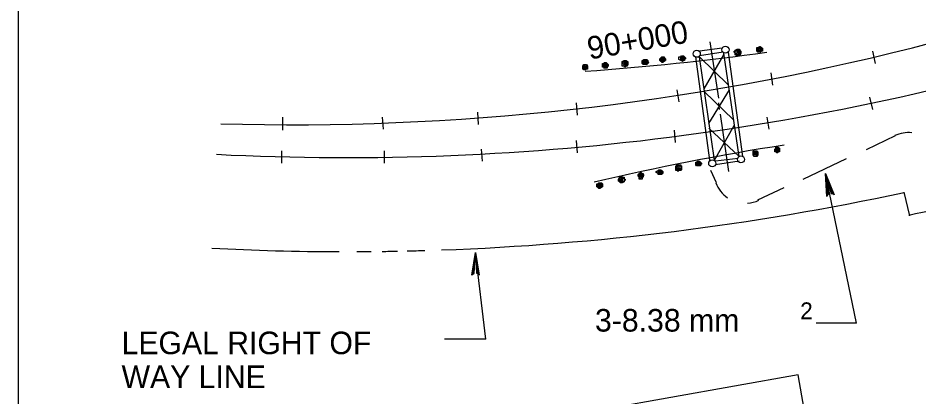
# Model space of a CAD drawing. Extents: x 36 to 2622, y -5330 to 219.
# Drawn here: x 1757.9 to 1877.5, y -4537.5 to -4487.2 of the extents above; entities that cross this region are included whole.
import ezdxf

# ---------------------------------------------------------------- set-up
doc = ezdxf.new("R2010")
doc.units = 0
for name, color, linetype in [('1', 7, 'Continuous'), ('2', 7, 'Continuous'), ('3', 7, 'Continuous')]:
    doc.layers.add(name, color=color, linetype=linetype)

# ---------------------------------------------------------------- blocks, each defined once
blk = doc.blocks.new('RARROW')
at = {"layer": '3'}
blk.add_lwpolyline([(-2.2695, 0.285), (-2.184875, 0.12075), (0, 0), (-2.2695, 0.285), (-2.38575, 0.384625), (0, 0), (-2.183125, -0.108), (-2.262875, -0.2705), (0, 0), (-2.38575, -0.379125), (-2.262875, -0.2705)], dxfattribs=at)

msp = doc.modelspace()

# ---------------------------------------------------------------- linework, layer by layer
at = {"layer": '1'}
msp.add_line((1757.86, -4156.83), (1757.86, -4720.83), dxfattribs=at)
at = {"layer": '2'}
for p, q in [((1849.73, -4490.33), (1850.86, -4497.83)), ((1851.36, -4491.2), (1848.36, -4491.58)), ((1871.73, -4493.2), (1871.36, -4491.58)), ((1849.73, -4506.08), (1847.86, -4492.33)), ((1851.48, -4491.7), (1848.36, -4492.2)), ((1850.36, -4506.08), (1848.36, -4492.33)), ((1848.36, -4492.33), (1852.23, -4496.08)), ((1848.98, -4496.58), (1851.61, -4492.08)), ((1853.61, -4505.58), (1851.61, -4491.83)), ((1854.11, -4505.58), (1852.23, -4491.7)), ((1858.11, -4496.08), (1857.86, -4494.45)), ((1845.36, -4496.7), (1845.61, -4498.33)), ((1848.98, -4496.95), (1852.86, -4500.7)), ((1849.61, -4501.2), (1852.36, -4496.7)), ((1831.98, -4498.45), (1832.11, -4500.08)), ((1850.86, -4498.45), (1850.98, -4499.33)), ((1871.36, -4499.33), (1870.98, -4497.7)), ((1818.86, -4499.7), (1818.98, -4501.33)), ((1851.11, -4499.95), (1852.23, -4507.58)), ((1792.98, -4500.33), (1792.98, -4502.08)), ((1806.23, -4500.33), (1806.36, -4501.95)), ((1857.61, -4501.95), (1857.36, -4500.33)), ((1844.98, -4502.08), (1845.11, -4503.7)), ((1849.61, -4501.83), (1853.61, -4505.58)), ((1850.36, -4506.08), (1852.98, -4501.45)), ((1831.98, -4503.45), (1832.11, -4505.08)), ((1874.36, -4502.83), (1870.48, -4504.7)), ((1792.86, -4504.83), (1792.86, -4506.45)), ((1806.48, -4504.83), (1806.48, -4506.45)), ((1819.36, -4504.58), (1819.48, -4506.2)), ((1853.48, -4505.83), (1850.48, -4506.2)), ((1862.11, -4508.58), (1867.86, -4505.83)), ((1853.61, -4506.2), (1850.48, -4506.7)), ((1850.61, -4509.08), (1849.86, -4507.45)), ((1869.23, -4527.7), (1865.11, -4507.83)), ((1856.11, -4511.33), (1859.61, -4509.7)), ((1875.48, -4510.33), (1876.23, -4513.45)), ((1819.98, -4529.83), (1818.61, -4518.33)), ((1869.23, -4527.7), (1863.86, -4527.7)), ((1819.98, -4529.83), (1814.48, -4529.83))]:
    msp.add_line(p, q, dxfattribs=at)
for points in [[(1853.48, -4491.7), (1853.48, -4491.7), (1853.48, -4491.7), (1853.48, -4491.58), (1853.61, -4491.7), (1853.61, -4491.7), (1853.48, -4491.83), (1853.36, -4491.7), (1853.36, -4491.7), (1853.36, -4491.58), (1853.48, -4491.58), (1853.61, -4491.58), (1853.61, -4491.7), (1853.61, -4491.7), (1853.48, -4491.83), (1853.36, -4491.83), (1853.36, -4491.7), (1853.36, -4491.58), (1853.36, -4491.45), (1853.61, -4491.45), (1853.61, -4491.58), (1853.73, -4491.7), (1853.73, -4491.83), (1853.61, -4491.83), (1853.48, -4492.08), (1853.36, -4492.08), (1853.11, -4491.83), (1853.11, -4491.7), (1853.11, -4491.58), (1853.36, -4491.45), (1853.48, -4491.45), (1853.61, -4491.45), (1853.73, -4491.58), (1853.73, -4491.7), (1853.73, -4491.83), (1853.73, -4492.08), (1853.61, -4492.08), (1853.48, -4492.08), (1853.36, -4492.08), (1853.11, -4492.08), (1853.11, -4491.83), (1852.98, -4491.7), (1852.98, -4491.58), (1853.11, -4491.58), (1853.11, -4491.45), (1853.36, -4491.33), (1853.48, -4491.33), (1853.61, -4491.33), (1853.61, -4491.33), (1853.73, -4491.45), (1853.86, -4491.58), (1853.86, -4491.58), (1853.86, -4491.7), (1853.86, -4491.83), (1853.73, -4492.08), (1853.73, -4492.08), (1853.61, -4492.2), (1853.48, -4492.2), (1853.48, -4492.2), (1853.36, -4492.2), (1853.11, -4492.08)], [(1856.36, -4491.33), (1856.36, -4491.33), (1856.36, -4491.33), (1856.36, -4491.33), (1856.48, -4491.33), (1856.48, -4491.33), (1856.36, -4491.45), (1856.36, -4491.45), (1856.11, -4491.33), (1856.11, -4491.2), (1856.36, -4491.2), (1856.48, -4491.2), (1856.48, -4491.33), (1856.48, -4491.45), (1856.36, -4491.45), (1856.11, -4491.45), (1856.11, -4491.33), (1856.11, -4491.2), (1856.36, -4491.2), (1856.48, -4491.08), (1856.48, -4491.2), (1856.61, -4491.33), (1856.61, -4491.45), (1856.48, -4491.58), (1856.36, -4491.58), (1856.11, -4491.58), (1856.11, -4491.45), (1855.98, -4491.33), (1855.98, -4491.2), (1856.11, -4491.08), (1856.36, -4491.08), (1856.48, -4491.08), (1856.61, -4491.2), (1856.61, -4491.33), (1856.61, -4491.45), (1856.61, -4491.58), (1856.48, -4491.58), (1856.36, -4491.7), (1856.11, -4491.7), (1855.98, -4491.58), (1855.98, -4491.45), (1855.98, -4491.33), (1855.98, -4491.33), (1855.98, -4491.2), (1855.98, -4491.08), (1856.11, -4491.08), (1856.36, -4490.95), (1856.48, -4490.95), (1856.48, -4491.08), (1856.61, -4491.08), (1856.73, -4491.2), (1856.73, -4491.2), (1856.73, -4491.33), (1856.73, -4491.45), (1856.73, -4491.58), (1856.61, -4491.58), (1856.48, -4491.7), (1856.36, -4491.7), (1856.36, -4491.7), (1856.11, -4491.7), (1856.11, -4491.58)], [(1838.48, -4493.2), (1838.48, -4493.2), (1838.48, -4493.08), (1838.48, -4493.08), (1838.61, -4493.2), (1838.61, -4493.2), (1838.48, -4493.2), (1838.48, -4493.2), (1838.36, -4493.2), (1838.36, -4493.08), (1838.48, -4493.08), (1838.61, -4493.08), (1838.61, -4493.08), (1838.61, -4493.2), (1838.48, -4493.33), (1838.36, -4493.33), (1838.36, -4493.2), (1838.36, -4493.08), (1838.48, -4492.95), (1838.61, -4492.95), (1838.61, -4493.08), (1838.73, -4493.2), (1838.73, -4493.33), (1838.61, -4493.33), (1838.48, -4493.58), (1838.36, -4493.58), (1838.36, -4493.33), (1838.11, -4493.2), (1838.11, -4493.08), (1838.36, -4492.95), (1838.48, -4492.95), (1838.61, -4492.95), (1838.73, -4492.95), (1838.73, -4493.08), (1838.73, -4493.33), (1838.73, -4493.58), (1838.61, -4493.58), (1838.48, -4493.58), (1838.36, -4493.58), (1838.11, -4493.58), (1838.11, -4493.33), (1838.11, -4493.2), (1838.11, -4493.08), (1838.11, -4492.95), (1838.11, -4492.95), (1838.36, -4492.83), (1838.48, -4492.83), (1838.61, -4492.83), (1838.61, -4492.83), (1838.73, -4492.95), (1838.86, -4492.95), (1838.86, -4493.08), (1838.86, -4493.2), (1838.86, -4493.33), (1838.86, -4493.33), (1838.73, -4493.58), (1838.61, -4493.58), (1838.48, -4493.7), (1838.48, -4493.7), (1838.36, -4493.58), (1838.36, -4493.58)], [(1841.11, -4493.08), (1840.98, -4493.08), (1840.98, -4492.95), (1841.11, -4492.95), (1841.11, -4492.95), (1841.11, -4493.08), (1841.11, -4493.08), (1840.98, -4493.08), (1840.98, -4492.95), (1840.98, -4492.95), (1841.11, -4492.95), (1841.11, -4492.95), (1841.36, -4492.95), (1841.36, -4493.08), (1841.11, -4493.2), (1840.98, -4493.2), (1840.86, -4493.08), (1840.86, -4492.95), (1840.98, -4492.83), (1841.11, -4492.83), (1841.36, -4492.95), (1841.36, -4493.08), (1841.36, -4493.08), (1841.36, -4493.2), (1841.11, -4493.2), (1840.98, -4493.2), (1840.86, -4493.2), (1840.86, -4493.08), (1840.86, -4492.95), (1840.86, -4492.83), (1840.98, -4492.7), (1841.36, -4492.83), (1841.36, -4492.83), (1841.48, -4492.95), (1841.48, -4493.08), (1841.36, -4493.2), (1841.11, -4493.33), (1840.98, -4493.33), (1840.86, -4493.33), (1840.86, -4493.33), (1840.73, -4493.2), (1840.73, -4493.08), (1840.73, -4492.95), (1840.73, -4492.83), (1840.86, -4492.83), (1840.98, -4492.7), (1840.98, -4492.7), (1841.11, -4492.7), (1841.36, -4492.7), (1841.48, -4492.83), (1841.48, -4492.83), (1841.48, -4492.95), (1841.61, -4493.08), (1841.48, -4493.2), (1841.48, -4493.2), (1841.36, -4493.33), (1841.36, -4493.33), (1841.11, -4493.33), (1840.98, -4493.33), (1840.98, -4493.33), (1840.86, -4493.33)], [(1843.48, -4492.7), (1843.36, -4492.7), (1843.36, -4492.58), (1843.48, -4492.58), (1843.48, -4492.7), (1843.48, -4492.7), (1843.48, -4492.7), (1843.36, -4492.7), (1843.36, -4492.7), (1843.36, -4492.58), (1843.48, -4492.58), (1843.48, -4492.58), (1843.61, -4492.7), (1843.61, -4492.7), (1843.48, -4492.83), (1843.36, -4492.83), (1843.23, -4492.7), (1843.23, -4492.58), (1843.36, -4492.45), (1843.48, -4492.45), (1843.61, -4492.58), (1843.61, -4492.7), (1843.61, -4492.83), (1843.61, -4492.83), (1843.48, -4492.95), (1843.36, -4492.95), (1843.23, -4492.83), (1843.23, -4492.7), (1843.23, -4492.58), (1843.23, -4492.45), (1843.36, -4492.45), (1843.61, -4492.45), (1843.73, -4492.45), (1843.73, -4492.58), (1843.73, -4492.83), (1843.61, -4492.95), (1843.48, -4492.95), (1843.36, -4492.95), (1843.36, -4492.95), (1843.23, -4492.95), (1843.11, -4492.83), (1843.11, -4492.7), (1843.11, -4492.58), (1843.23, -4492.45), (1843.23, -4492.45), (1843.36, -4492.33), (1843.48, -4492.33), (1843.48, -4492.33), (1843.61, -4492.33), (1843.73, -4492.45), (1843.73, -4492.45), (1843.86, -4492.58), (1843.86, -4492.7), (1843.86, -4492.83), (1843.73, -4492.83), (1843.73, -4492.95), (1843.61, -4492.95), (1843.48, -4493.08), (1843.36, -4493.08), (1843.36, -4492.95), (1843.23, -4492.95)], [(1846.11, -4492.58), (1845.98, -4492.58), (1845.98, -4492.45), (1846.11, -4492.45), (1846.11, -4492.45), (1846.11, -4492.58), (1846.11, -4492.58), (1845.98, -4492.58), (1845.98, -4492.58), (1845.98, -4492.45), (1846.11, -4492.45), (1846.11, -4492.45), (1846.23, -4492.45), (1846.23, -4492.58), (1846.11, -4492.7), (1845.98, -4492.7), (1845.86, -4492.58), (1845.86, -4492.45), (1845.98, -4492.33), (1846.11, -4492.33), (1846.23, -4492.45), (1846.23, -4492.58), (1846.23, -4492.58), (1846.23, -4492.7), (1846.11, -4492.83), (1845.98, -4492.7), (1845.86, -4492.7), (1845.86, -4492.58), (1845.86, -4492.45), (1845.86, -4492.33), (1845.98, -4492.33), (1846.23, -4492.33), (1846.36, -4492.33), (1846.36, -4492.45), (1846.36, -4492.58), (1846.23, -4492.7), (1846.11, -4492.83), (1845.98, -4492.83), (1845.86, -4492.83), (1845.86, -4492.83), (1845.61, -4492.7), (1845.61, -4492.58), (1845.61, -4492.45), (1845.61, -4492.33), (1845.86, -4492.33), (1845.98, -4492.2), (1845.98, -4492.2), (1846.11, -4492.2), (1846.23, -4492.2), (1846.36, -4492.33), (1846.36, -4492.33), (1846.48, -4492.45), (1846.48, -4492.58), (1846.36, -4492.7), (1846.36, -4492.7), (1846.36, -4492.83), (1846.23, -4492.83), (1846.11, -4492.95), (1845.98, -4492.83), (1845.98, -4492.83), (1845.86, -4492.83)], [(1833.11, -4493.7), (1833.11, -4493.7), (1833.11, -4493.7), (1833.11, -4493.7), (1833.23, -4493.7), (1833.23, -4493.83), (1833.11, -4493.83), (1833.11, -4493.83), (1832.98, -4493.7), (1833.11, -4493.58), (1833.11, -4493.58), (1833.23, -4493.58), (1833.23, -4493.7), (1833.23, -4493.83), (1833.11, -4493.83), (1833.11, -4493.83), (1832.98, -4493.83), (1832.98, -4493.58), (1833.11, -4493.58), (1833.23, -4493.58), (1833.36, -4493.58), (1833.36, -4493.7), (1833.36, -4493.83), (1833.23, -4493.95), (1833.11, -4493.95), (1832.98, -4493.95), (1832.98, -4493.83), (1832.86, -4493.7), (1832.86, -4493.7), (1832.98, -4493.58), (1833.11, -4493.33), (1833.23, -4493.33), (1833.36, -4493.58), (1833.36, -4493.7), (1833.48, -4493.83), (1833.36, -4493.95), (1833.23, -4494.08), (1833.11, -4494.08), (1832.98, -4494.08), (1832.86, -4493.95), (1832.86, -4493.83), (1832.86, -4493.83), (1832.86, -4493.7), (1832.86, -4493.58), (1832.98, -4493.33), (1832.98, -4493.33), (1833.11, -4493.33), (1833.23, -4493.33), (1833.36, -4493.33), (1833.36, -4493.33), (1833.48, -4493.58), (1833.48, -4493.7), (1833.48, -4493.7), (1833.48, -4493.83), (1833.48, -4493.95), (1833.36, -4493.95), (1833.23, -4494.08), (1833.23, -4494.08), (1833.11, -4494.08), (1832.98, -4494.08), (1832.98, -4493.95)], [(1835.86, -4493.58), (1835.73, -4493.33), (1835.73, -4493.33), (1835.86, -4493.33), (1835.86, -4493.33), (1835.86, -4493.58), (1835.86, -4493.58), (1835.73, -4493.58), (1835.73, -4493.33), (1835.73, -4493.33), (1835.86, -4493.2), (1835.86, -4493.33), (1835.98, -4493.33), (1835.98, -4493.58), (1835.86, -4493.7), (1835.73, -4493.7), (1835.61, -4493.58), (1835.61, -4493.33), (1835.73, -4493.2), (1835.86, -4493.2), (1835.98, -4493.2), (1835.98, -4493.33), (1835.98, -4493.58), (1835.98, -4493.7), (1835.86, -4493.7), (1835.73, -4493.7), (1835.61, -4493.7), (1835.61, -4493.58), (1835.61, -4493.33), (1835.61, -4493.2), (1835.73, -4493.08), (1835.98, -4493.2), (1836.11, -4493.2), (1836.11, -4493.33), (1836.11, -4493.58), (1835.98, -4493.7), (1835.86, -4493.83), (1835.73, -4493.83), (1835.73, -4493.83), (1835.61, -4493.7), (1835.48, -4493.7), (1835.48, -4493.58), (1835.48, -4493.33), (1835.48, -4493.2), (1835.61, -4493.2), (1835.73, -4493.08), (1835.86, -4493.08), (1835.86, -4493.08), (1835.98, -4493.08), (1836.11, -4493.2), (1836.11, -4493.2), (1836.23, -4493.33), (1836.23, -4493.58), (1836.23, -4493.58), (1836.11, -4493.7), (1836.11, -4493.83), (1835.98, -4493.83), (1835.86, -4493.83), (1835.73, -4493.83), (1835.73, -4493.83), (1835.61, -4493.83)], [(1855.73, -4505.08), (1855.73, -4505.08), (1855.73, -4505.08), (1855.73, -4505.08), (1855.86, -4505.08), (1855.86, -4505.2), (1855.73, -4505.2), (1855.73, -4505.2), (1855.61, -4505.08), (1855.61, -4505.08), (1855.73, -4504.95), (1855.86, -4504.95), (1855.86, -4505.08), (1855.86, -4505.2), (1855.73, -4505.33), (1855.61, -4505.2), (1855.61, -4505.2), (1855.61, -4504.95), (1855.73, -4504.95), (1855.86, -4504.95), (1855.86, -4504.95), (1855.98, -4505.08), (1855.98, -4505.2), (1855.86, -4505.33), (1855.73, -4505.33), (1855.61, -4505.33), (1855.61, -4505.2), (1855.48, -4505.2), (1855.48, -4505.08), (1855.61, -4504.95), (1855.73, -4504.83), (1855.86, -4504.83), (1855.98, -4504.95), (1855.98, -4505.08), (1855.98, -4505.2), (1855.98, -4505.33), (1855.86, -4505.58), (1855.73, -4505.58), (1855.61, -4505.58), (1855.48, -4505.33), (1855.48, -4505.2), (1855.48, -4505.2), (1855.48, -4505.08), (1855.48, -4504.95), (1855.48, -4504.83), (1855.61, -4504.83), (1855.73, -4504.83), (1855.86, -4504.83), (1855.86, -4504.83), (1855.98, -4504.83), (1856.11, -4504.95), (1856.11, -4505.08), (1856.11, -4505.2), (1856.11, -4505.2), (1856.11, -4505.33), (1855.98, -4505.58), (1855.86, -4505.58), (1855.73, -4505.58), (1855.73, -4505.58), (1855.61, -4505.58), (1855.61, -4505.58)], [(1858.61, -4504.7), (1858.61, -4504.7), (1858.61, -4504.7), (1858.73, -4504.58), (1858.73, -4504.7), (1858.73, -4504.7), (1858.61, -4504.83), (1858.61, -4504.7), (1858.48, -4504.7), (1858.61, -4504.58), (1858.61, -4504.58), (1858.73, -4504.58), (1858.73, -4504.7), (1858.73, -4504.7), (1858.73, -4504.83), (1858.61, -4504.83), (1858.48, -4504.7), (1858.48, -4504.58), (1858.61, -4504.45), (1858.73, -4504.45), (1858.86, -4504.58), (1858.86, -4504.7), (1858.86, -4504.83), (1858.73, -4504.83), (1858.61, -4504.95), (1858.61, -4504.95), (1858.48, -4504.83), (1858.36, -4504.7), (1858.36, -4504.58), (1858.48, -4504.45), (1858.61, -4504.45), (1858.73, -4504.45), (1858.86, -4504.58), (1858.86, -4504.7), (1858.98, -4504.83), (1858.86, -4504.95), (1858.73, -4504.95), (1858.61, -4504.95), (1858.48, -4504.95), (1858.36, -4504.95), (1858.36, -4504.83), (1858.36, -4504.7), (1858.36, -4504.58), (1858.36, -4504.58), (1858.48, -4504.45), (1858.48, -4504.33), (1858.61, -4504.33), (1858.73, -4504.33), (1858.86, -4504.33), (1858.86, -4504.45), (1858.98, -4504.45), (1858.98, -4504.58), (1858.98, -4504.7), (1858.98, -4504.83), (1858.98, -4504.95), (1858.86, -4504.95), (1858.73, -4505.08), (1858.73, -4505.08), (1858.61, -4505.08), (1858.48, -4504.95), (1858.48, -4504.95)], [(1845.48, -4507.2), (1845.48, -4507.2), (1845.48, -4507.08), (1845.48, -4507.08), (1845.61, -4507.08), (1845.61, -4507.2), (1845.48, -4507.2), (1845.48, -4507.2), (1845.36, -4507.2), (1845.36, -4507.08), (1845.48, -4507.08), (1845.61, -4507.08), (1845.61, -4507.08), (1845.61, -4507.2), (1845.48, -4507.33), (1845.36, -4507.33), (1845.36, -4507.2), (1845.36, -4507.08), (1845.48, -4506.83), (1845.61, -4506.83), (1845.61, -4507.08), (1845.86, -4507.2), (1845.86, -4507.2), (1845.61, -4507.33), (1845.48, -4507.45), (1845.36, -4507.33), (1845.36, -4507.33), (1845.23, -4507.2), (1845.23, -4507.08), (1845.36, -4506.83), (1845.48, -4506.83), (1845.61, -4506.83), (1845.86, -4506.83), (1845.86, -4507.08), (1845.98, -4507.2), (1845.86, -4507.33), (1845.61, -4507.45), (1845.48, -4507.45), (1845.36, -4507.45), (1845.23, -4507.45), (1845.23, -4507.33), (1845.23, -4507.2), (1845.23, -4507.08), (1845.23, -4506.83), (1845.36, -4506.83), (1845.36, -4506.7), (1845.48, -4506.7), (1845.61, -4506.7), (1845.86, -4506.7), (1845.86, -4506.83), (1845.98, -4506.83), (1845.98, -4507.08), (1845.98, -4507.2), (1845.98, -4507.33), (1845.98, -4507.33), (1845.86, -4507.45), (1845.61, -4507.45), (1845.48, -4507.58), (1845.48, -4507.45), (1845.36, -4507.45), (1845.36, -4507.45)], [(1848.23, -4506.58), (1848.11, -4506.58), (1848.11, -4506.45), (1848.23, -4506.45), (1848.23, -4506.45), (1848.23, -4506.58), (1848.23, -4506.58), (1848.11, -4506.58), (1848.11, -4506.45), (1848.11, -4506.45), (1848.23, -4506.45), (1848.23, -4506.45), (1848.36, -4506.45), (1848.36, -4506.58), (1848.23, -4506.7), (1848.11, -4506.7), (1847.98, -4506.58), (1847.98, -4506.45), (1848.11, -4506.33), (1848.23, -4506.33), (1848.36, -4506.45), (1848.36, -4506.58), (1848.36, -4506.58), (1848.36, -4506.7), (1848.23, -4506.7), (1848.11, -4506.7), (1847.98, -4506.7), (1847.98, -4506.58), (1847.98, -4506.45), (1847.98, -4506.33), (1848.11, -4506.2), (1848.36, -4506.33), (1848.48, -4506.33), (1848.48, -4506.45), (1848.48, -4506.58), (1848.36, -4506.7), (1848.23, -4506.83), (1848.11, -4506.83), (1847.98, -4506.83), (1847.98, -4506.83), (1847.86, -4506.7), (1847.86, -4506.58), (1847.86, -4506.45), (1847.86, -4506.33), (1847.98, -4506.33), (1848.11, -4506.2), (1848.23, -4506.2), (1848.23, -4506.2), (1848.36, -4506.2), (1848.48, -4506.33), (1848.48, -4506.33), (1848.61, -4506.45), (1848.61, -4506.58), (1848.48, -4506.7), (1848.48, -4506.7), (1848.48, -4506.83), (1848.36, -4506.83), (1848.23, -4506.83), (1848.11, -4506.83), (1848.11, -4506.83), (1847.98, -4506.83)], [(1837.98, -4508.7), (1837.86, -4508.7), (1837.86, -4508.7), (1837.98, -4508.7), (1837.98, -4508.7), (1837.98, -4508.7), (1837.98, -4508.83), (1837.86, -4508.83), (1837.86, -4508.7), (1837.86, -4508.58), (1837.98, -4508.58), (1837.98, -4508.58), (1838.11, -4508.7), (1838.11, -4508.83), (1837.98, -4508.83), (1837.86, -4508.83), (1837.73, -4508.7), (1837.73, -4508.58), (1837.86, -4508.58), (1837.98, -4508.33), (1838.11, -4508.58), (1838.11, -4508.7), (1838.11, -4508.83), (1838.11, -4508.95), (1837.98, -4508.95), (1837.86, -4508.95), (1837.73, -4508.83), (1837.73, -4508.7), (1837.73, -4508.58), (1837.73, -4508.33), (1837.86, -4508.33), (1838.11, -4508.33), (1838.36, -4508.58), (1838.36, -4508.7), (1838.36, -4508.83), (1838.11, -4508.95), (1837.98, -4508.95), (1837.86, -4509.08), (1837.86, -4509.08), (1837.73, -4508.95), (1837.61, -4508.83), (1837.61, -4508.7), (1837.61, -4508.7), (1837.61, -4508.58), (1837.73, -4508.33), (1837.86, -4508.33), (1837.98, -4508.2), (1837.98, -4508.2), (1838.11, -4508.33), (1838.36, -4508.33), (1838.36, -4508.58), (1838.48, -4508.58), (1838.48, -4508.7), (1838.36, -4508.83), (1838.36, -4508.95), (1838.36, -4508.95), (1838.11, -4509.08), (1837.98, -4509.08), (1837.86, -4509.08), (1837.86, -4509.08), (1837.73, -4508.95)], [(1840.61, -4508.08), (1840.48, -4508.08), (1840.48, -4508.08), (1840.61, -4508.08), (1840.61, -4508.08), (1840.61, -4508.08), (1840.61, -4508.2), (1840.48, -4508.2), (1840.48, -4508.08), (1840.48, -4507.95), (1840.61, -4507.95), (1840.61, -4507.95), (1840.73, -4508.08), (1840.73, -4508.2), (1840.61, -4508.2), (1840.48, -4508.2), (1840.36, -4508.08), (1840.36, -4507.95), (1840.48, -4507.95), (1840.61, -4507.83), (1840.73, -4507.95), (1840.73, -4508.08), (1840.73, -4508.2), (1840.73, -4508.33), (1840.61, -4508.33), (1840.48, -4508.33), (1840.36, -4508.2), (1840.36, -4508.08), (1840.36, -4507.95), (1840.36, -4507.83), (1840.48, -4507.83), (1840.73, -4507.83), (1840.73, -4507.95), (1840.86, -4508.08), (1840.86, -4508.2), (1840.73, -4508.33), (1840.61, -4508.33), (1840.48, -4508.58), (1840.36, -4508.58), (1840.36, -4508.33), (1840.23, -4508.2), (1840.23, -4508.08), (1840.23, -4508.08), (1840.23, -4507.95), (1840.36, -4507.83), (1840.48, -4507.83), (1840.48, -4507.7), (1840.61, -4507.7), (1840.73, -4507.83), (1840.86, -4507.83), (1840.86, -4507.95), (1840.86, -4507.95), (1840.98, -4508.08), (1840.86, -4508.2), (1840.86, -4508.33), (1840.73, -4508.33), (1840.73, -4508.58), (1840.61, -4508.58), (1840.48, -4508.58), (1840.48, -4508.58), (1840.36, -4508.33)], [(1843.11, -4507.7), (1843.11, -4507.7), (1843.11, -4507.58), (1843.11, -4507.58), (1843.23, -4507.58), (1843.11, -4507.7), (1843.11, -4507.7), (1842.98, -4507.7), (1842.98, -4507.58), (1842.98, -4507.58), (1843.11, -4507.58), (1843.23, -4507.58), (1843.23, -4507.58), (1843.23, -4507.7), (1843.11, -4507.83), (1842.98, -4507.83), (1842.98, -4507.7), (1842.98, -4507.58), (1842.98, -4507.45), (1843.11, -4507.45), (1843.23, -4507.58), (1843.36, -4507.7), (1843.36, -4507.7), (1843.23, -4507.83), (1843.11, -4507.83), (1842.98, -4507.83), (1842.86, -4507.83), (1842.86, -4507.7), (1842.86, -4507.58), (1842.98, -4507.45), (1843.11, -4507.33), (1843.23, -4507.45), (1843.36, -4507.45), (1843.36, -4507.58), (1843.36, -4507.7), (1843.36, -4507.83), (1843.23, -4507.95), (1843.11, -4507.95), (1842.98, -4507.95), (1842.86, -4507.95), (1842.86, -4507.83), (1842.61, -4507.7), (1842.61, -4507.58), (1842.86, -4507.45), (1842.86, -4507.45), (1842.98, -4507.33), (1843.11, -4507.33), (1843.23, -4507.33), (1843.23, -4507.33), (1843.36, -4507.45), (1843.36, -4507.45), (1843.48, -4507.58), (1843.48, -4507.7), (1843.48, -4507.83), (1843.36, -4507.83), (1843.36, -4507.95), (1843.23, -4507.95), (1843.11, -4507.95), (1843.11, -4507.95), (1842.98, -4507.95), (1842.86, -4507.95)], [(1835.11, -4509.45), (1834.98, -4509.45), (1834.98, -4509.33), (1835.11, -4509.33), (1835.11, -4509.45), (1835.11, -4509.45), (1835.11, -4509.45), (1834.98, -4509.45), (1834.98, -4509.45), (1834.98, -4509.33), (1835.11, -4509.33), (1835.11, -4509.33), (1835.36, -4509.33), (1835.36, -4509.45), (1835.11, -4509.58), (1834.98, -4509.58), (1834.86, -4509.45), (1834.86, -4509.33), (1834.98, -4509.2), (1835.11, -4509.2), (1835.36, -4509.33), (1835.36, -4509.45), (1835.36, -4509.58), (1835.36, -4509.58), (1835.11, -4509.7), (1834.98, -4509.7), (1834.86, -4509.58), (1834.86, -4509.45), (1834.86, -4509.33), (1834.86, -4509.2), (1834.98, -4509.2), (1835.36, -4509.2), (1835.36, -4509.2), (1835.48, -4509.33), (1835.48, -4509.58), (1835.36, -4509.7), (1835.11, -4509.7), (1834.98, -4509.7), (1834.86, -4509.7), (1834.86, -4509.7), (1834.73, -4509.58), (1834.73, -4509.45), (1834.73, -4509.33), (1834.73, -4509.2), (1834.86, -4509.2), (1834.98, -4509.08), (1834.98, -4509.08), (1835.11, -4509.08), (1835.36, -4509.08), (1835.48, -4509.2), (1835.48, -4509.2), (1835.48, -4509.33), (1835.48, -4509.45), (1835.48, -4509.58), (1835.48, -4509.58), (1835.36, -4509.7), (1835.36, -4509.7), (1835.11, -4509.83), (1834.98, -4509.83), (1834.86, -4509.7), (1834.86, -4509.7)]]:
    msp.add_lwpolyline(points, dxfattribs=at)
msp.add_lwpolyline([(1836.11, -4539.08), (1842.86, -4577.08), (1868.11, -4572.58), (1861.48, -4534.58)], close=True, dxfattribs=at)
for centre in [(1848, -4491.93), (1851.81, -4491.39), (1850.05, -4506.49), (1853.86, -4505.96)]:
    msp.add_circle(centre, 0.468, dxfattribs=at)
for centre, radius, start, end in [((1794.42, -4165.65), 335.7, 268.3537, 300.0002), ((1801.48, -4165.86), 339.86, 267.0898, 288.0608), ((1809.84, -4155.18), 339.86, 273.94, 278.0265), ((1876.1, -4506.56), 4.16, 83.8336, 115.406), ((1912.11, -4839.84), 339.86, 98.8895, 103.2237), ((1854.44, -4507.63), 4.16, 200.4735, 235.211), ((1801.48, -4165.86), 352.35, 272.0512, 282.1297), ((1802.72, -4168.74), 352.35, 282.0309, 284.4105), ((1854.44, -4507.63), 4.16, 274.0288, 295.4152), ((1801.48, -4165.86), 352.35, 267.0898, 269.8438), ((1801.48, -4165.86), 352.35, 270.225, 270.5329), ((1801.48, -4165.86), 352.35, 270.7668, 271.1012), ((1801.48, -4165.86), 352.35, 271.3129, 271.6944)]:
    msp.add_arc(centre, radius, start, end, dxfattribs=at)

# ---------------------------------------------------------------- block references
at = {"layer": '2', "xscale": 1.2574347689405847}
for p, yscale, rotation in [((1865.11, -4507.83), 1.3092961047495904, 102.57757649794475), ((1818.61, -4518.33), 1.3092961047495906, 89.99999999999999)]:
    msp.add_blockref('RARROW', p, dxfattribs=dict(at, yscale=yscale, rotation=rotation))

# ---------------------------------------------------------------- texts
at = {"layer": '2'}
for s, height, rotation, p in [('90+000', 3, 9.7452, (1833.73, -4492.7)), ('2', 2.25, 0.0055, (1861.73, -4527.2)), ('3-8.38 mm', 3, 360, (1834.48, -4528.83)), ('LEGAL RIGHT OF', 2.9955, 360, (1771.61, -4531.83)), ('WAY LINE', 2.996, 360, (1771.61, -4536.33))]:
    msp.add_text(s, height=height, rotation=rotation, dxfattribs=at).set_placement(p)

doc.saveas('drawing.dxf')
